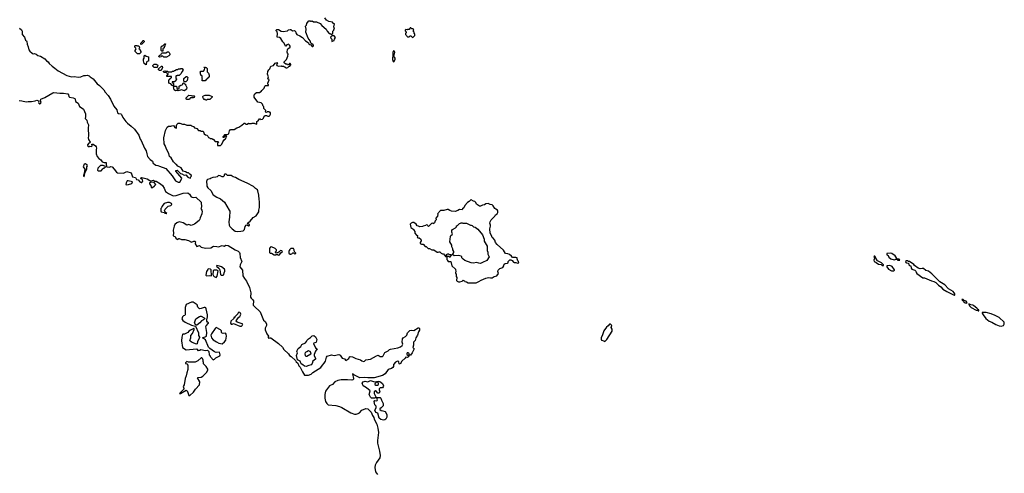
# Model space of a CAD drawing. Extents: x 1862350 to 2057294, y 212041 to 437318.
# Tile 265 of 301: x 1963487 to 1981862, y 380455 to 388920. Entities that reach past the tile are written whole.
import ezdxf

# ---------------------------------------------------------------- set-up
doc = ezdxf.new("R2010")
doc.units = 0

msp = doc.modelspace()

# ---------------------------------------------------------------- linework, layer by layer
at = {"layer": '0CON10XD'}
for points in [[(1965470, 387020), (1965497, 386987), (1965568, 386935), (1965631, 386875), (1965713, 386765), (1965735, 386690), (1965754, 386664), (1965815, 386520), (1965845, 386470), (1965862, 386415), (1965869, 386369), (1965921, 386311), (1965965, 386278), (1965980, 386235), (1966005, 386222), (1966025, 386203), (1966065, 386200), (1966095, 386184), (1966214, 386144), (1966335, 386008), (1966394, 385915), (1966445, 385886), (1966475, 385889), (1966508, 385942), (1966514, 385965), (1966435, 386048), (1966402, 386095), (1966402, 386108), (1966425, 386110), (1966485, 386050), (1966515, 386042), (1966555, 386021), (1966587, 386027), (1966625, 385983), (1966635, 385973), (1966677, 385963), (1966682, 385985), (1966693, 385997), (1966689, 386019), (1966660, 386035), (1966635, 386060), (1966615, 386060), (1966582, 386082), (1966540, 386095), (1966503, 386153), (1966437, 386187), (1966415, 386220), (1966400, 386225), (1966358, 386265), (1966313, 386343), (1966285, 386368), (1966267, 386425), (1966224, 386504), (1966203, 386575), (1966182, 386605), (1966177, 386715), (1966210, 386855), (1966242, 386915), (1966265, 386932), (1966305, 386932), (1966345, 386948), (1966365, 386938), (1966385, 386910), (1966405, 386897), (1966416, 386905), (1966413, 386945), (1966420, 386965), (1966445, 386988), (1966476, 386986), (1966525, 386972), (1966562, 386972), (1966605, 386952), (1966682, 386952), (1966695, 386940), (1966728, 386928), (1966750, 386905), (1966773, 386893), (1966795, 386890), (1966823, 386853), (1966855, 386850), (1966865, 386840), (1966908, 386838), (1966920, 386825), (1966932, 386792), (1966955, 386770), (1966978, 386768), (1967000, 386745), (1967002, 386732), (1967012, 386722), (1967028, 386718), (1967042, 386702), (1967075, 386700), (1967082, 386692), (1967098, 386688), (1967135, 386650), (1967188, 386648), (1967200, 386635), (1967180, 386615), (1967180, 386575), (1967185, 386570), (1967235, 386570), (1967260, 386595), (1967278, 386642), (1967302, 386678), (1967330, 386695), (1967330, 386705), (1967340, 386715), (1967340, 386735), (1967350, 386745), (1967332, 386758), (1967312, 386738), (1967305, 386720), (1967282, 386722), (1967282, 386738), (1967298, 386752), (1967302, 386768), (1967315, 386780), (1967378, 386782), (1967390, 386795), (1967400, 386845), (1967422, 386868), (1967487, 386873), (1967538, 386902), (1967577, 386913), (1967635, 386950), (1967675, 386988), (1967687, 386987), (1967705, 386970), (1967735, 386970), (1967755, 386990), (1967765, 386980), (1967815, 386980), (1967825, 386990), (1967865, 386990), (1967875, 386980), (1967905, 386970), (1967910, 386975), (1967912, 387018), (1967922, 387028), (1967938, 387032), (1967962, 387068), (1967975, 387070), (1967985, 387060), (1968018, 387062), (1968038, 387082), (1968052, 387118), (1968065, 387130), (1968095, 387130), (1968115, 387120), (1968145, 387120), (1968155, 387130), (1968170, 387155), (1968168, 387188), (1968155, 387190), (1968145, 387200), (1968105, 387200), (1968098, 387192), (1968085, 387190), (1968072, 387202), (1968080, 387225), (1968040, 387265), (1968040, 387295), (1968030, 387305), (1968020, 387345), (1967995, 387370), (1967932, 387382), (1967860, 387475), (1967860, 387515), (1967880, 387535), (1967880, 387545), (1967905, 387560), (1967965, 387560), (1967985, 387580), (1967995, 387580), (1968005, 387600), (1968050, 387645), (1968063, 387677), (1968075, 387690), (1968125, 387690), (1968130, 387695), (1968130, 387705), (1968120, 387715), (1968120, 387735), (1968140, 387795), (1968120, 387815), (1968128, 387855), (1968112, 387905), (1968120, 387955), (1968135, 387982), (1968156, 388004), (1968175, 388050), (1968226, 388064), (1968255, 388110), (1968285, 388120), (1968298, 388115), (1968279, 388085), (1968285, 388064), (1968315, 388053), (1968365, 388060), (1968375, 388050), (1968415, 388050), (1968422, 388042), (1968438, 388038), (1968455, 388020), (1968475, 388020), (1968490, 388025), (1968512, 388048), (1968528, 388052), (1968550, 388075), (1968550, 388085), (1968535, 388100), (1968525, 388100), (1968505, 388080), (1968485, 388080), (1968477, 388087), (1968455, 388090), (1968420, 388115), (1968422, 388135), (1968463, 388177), (1968492, 388238), (1968498, 388275), (1968484, 388295), (1968479, 388315), (1968487, 388365), (1968493, 388377), (1968534, 388405), (1968534, 388425), (1968524, 388445), (1968505, 388462), (1968475, 388450), (1968455, 388423), (1968445, 388427), (1968421, 388481), (1968395, 388507), (1968360, 388570), (1968335, 388588), (1968292, 388595), (1968297, 388665), (1968291, 388691), (1968272, 388715), (1968273, 388727), (1968285, 388740), (1968317, 388737), (1968368, 388708), (1968405, 388700), (1968485, 388710), (1968505, 388730), (1968535, 388740), (1968550, 388735), (1968575, 388712), (1968615, 388718), (1968635, 388700), (1968638, 388675), (1968661, 388641), (1968715, 388619), (1968762, 388585), (1968820, 388525), (1968870, 388495), (1968885, 388470), (1968900, 388455), (1968918, 388448), (1968942, 388422), (1968955, 388420), (1968968, 388432), (1968970, 388445), (1968960, 388455), (1968922, 388482), (1968906, 388526), (1968868, 388575), (1968828, 388685), (1968830, 388745), (1968823, 388797), (1968838, 388815), (1968843, 388847), (1968855, 388870), (1968885, 388900), (1968905, 388900), (1968915, 388890), (1968935, 388890), (1968945, 388900), (1968968, 388878), (1969025, 388878), (1969095, 388848), (1969125, 388812), (1969206, 388746), (1969222, 388705), (1969260, 388665), (1969285, 388660), (1969295, 388650), (1969315, 388650), (1969330, 388665), (1969330, 388705), (1969350, 388725), (1969350, 388735), (1969360, 388745), (1969352, 388785), (1969360, 388845), (1969345, 388850), (1969322, 388872), (1969258, 388888), (1969215, 388912), (1969182, 388955)], [(1963485, 388760), (1963520, 388730), (1963533, 388705), (1963533, 388645), (1963576, 388596), (1963597, 388537), (1963616, 388526), (1963622, 388515), (1963627, 388465), (1963647, 388415), (1963656, 388355), (1963675, 388330), (1963718, 388295), (1963735, 388286), (1963765, 388287), (1963795, 388277), (1963824, 388254), (1963875, 388240), (1963955, 388190), (1963985, 388152), (1964016, 388136), (1964038, 388105), (1964090, 388055), (1964145, 388018), (1964203, 387963), (1964365, 387876), (1964454, 387856), (1964512, 387858), (1964575, 387846), (1964630, 387855), (1964685, 387877), (1964715, 387877), (1964744, 387886), (1964785, 387875), (1964800, 387855), (1964858, 387818), (1964935, 387723), (1964974, 387694), (1965058, 387608), (1965079, 387569), (1965137, 387505), (1965183, 387435), (1965246, 387306), (1965302, 387235), (1965315, 387182), (1965331, 387171), (1965372, 387162), (1965385, 387150), (1965413, 387095), (1965470, 387020)], [(1970825, 388590), (1970860, 388625), (1970860, 388655), (1970850, 388665), (1970850, 388685), (1970830, 388705), (1970830, 388715), (1970840, 388725), (1970838, 388738), (1970827, 388747), (1970805, 388750), (1970787, 388767), (1970775, 388770), (1970770, 388755), (1970755, 388740), (1970725, 388740), (1970715, 388730), (1970692, 388738), (1970680, 388725), (1970680, 388715), (1970700, 388685), (1970700, 388675), (1970690, 388665), (1970690, 388645), (1970708, 388628), (1970712, 388612), (1970725, 388600), (1970755, 388600), (1970772, 388618), (1970785, 388620), (1970812, 388592), (1970825, 388590)], [(1965755, 388460), (1965750, 388465), (1965750, 388485), (1965780, 388515), (1965785, 388530), (1965805, 388530), (1965812, 388522), (1965810, 388505), (1965765, 388462), (1965755, 388460)], [(1966155, 388330), (1966142, 388332), (1966130, 388345), (1966130, 388415), (1966145, 388430), (1966158, 388432), (1966195, 388470), (1966205, 388470), (1966210, 388465), (1966200, 388455), (1966197, 388433), (1966180, 388415), (1966180, 388395), (1966160, 388375), (1966160, 388335), (1966155, 388330)], [(1969315, 388510), (1969322, 388518), (1969358, 388532), (1969360, 388555), (1969380, 388585), (1969355, 388620), (1969315, 388620), (1969290, 388595), (1969293, 388573), (1969310, 388555), (1969310, 388515), (1969315, 388510)], [(1965685, 388280), (1965640, 388325), (1965640, 388345), (1965658, 388375), (1965657, 388387), (1965638, 388408), (1965638, 388432), (1965645, 388440), (1965675, 388440), (1965685, 388430), (1965705, 388430), (1965718, 388418), (1965720, 388395), (1965710, 388385), (1965728, 388368), (1965733, 388343), (1965750, 388325), (1965750, 388305), (1965725, 388282), (1965685, 388280)], [(1966175, 388220), (1966158, 388238), (1966135, 388240), (1966125, 388230), (1966095, 388220), (1966080, 388235), (1966105, 388260), (1966118, 388262), (1966130, 388275), (1966132, 388288), (1966145, 388300), (1966215, 388300), (1966245, 388320), (1966265, 388320), (1966278, 388308), (1966280, 388295), (1966290, 388285), (1966290, 388265), (1966270, 388245), (1966225, 388222), (1966175, 388220)], [(1970465, 388132), (1970475, 388140), (1970494, 388185), (1970491, 388205), (1970460, 388245), (1970475, 388260), (1970486, 388305), (1970481, 388325), (1970465, 388336), (1970454, 388326), (1970449, 388305), (1970450, 388225), (1970443, 388215), (1970442, 388175), (1970455, 388140), (1970465, 388132)], [(1965845, 388080), (1965832, 388082), (1965810, 388105), (1965800, 388155), (1965800, 388185), (1965810, 388205), (1965810, 388245), (1965825, 388260), (1965845, 388240), (1965888, 388228), (1965892, 388205), (1965890, 388145), (1965865, 388140), (1965852, 388128), (1965850, 388085), (1965845, 388080)], [(1966055, 388030), (1965995, 388030), (1965970, 388055), (1965970, 388065), (1965995, 388090), (1966035, 388090), (1966042, 388082), (1966058, 388078), (1966070, 388065), (1966060, 388055), (1966055, 388030)], [(1966125, 387970), (1966095, 387970), (1966080, 387985), (1966080, 388005), (1966135, 388050), (1966145, 388050), (1966152, 388028), (1966125, 387970)], [(1966355, 387690), (1966335, 387690), (1966305, 387720), (1966270, 387735), (1966270, 387795), (1966288, 387812), (1966292, 387828), (1966305, 387830), (1966318, 387842), (1966318, 387858), (1966232, 387862), (1966230, 387875), (1966258, 387902), (1966258, 387918), (1966235, 387920), (1966225, 387930), (1966183, 387933), (1966170, 387945), (1966172, 387958), (1966195, 387968), (1966205, 387960), (1966247, 387957), (1966255, 387950), (1966325, 387950), (1966335, 387960), (1966365, 387960), (1966375, 387970), (1966385, 387970), (1966415, 387990), (1966435, 387990), (1966445, 388000), (1966485, 388000), (1966495, 388010), (1966518, 388008), (1966540, 387975), (1966512, 387948), (1966500, 387915), (1966465, 387880), (1966425, 387880), (1966418, 387872), (1966405, 387870), (1966400, 387865), (1966400, 387825), (1966410, 387815), (1966410, 387805), (1966400, 387795), (1966398, 387782), (1966375, 387760), (1966332, 387758), (1966332, 387752), (1966360, 387725), (1966360, 387695), (1966355, 387690)], [(1966945, 387780), (1966892, 387782), (1966890, 387805), (1966900, 387815), (1966890, 387825), (1966890, 387865), (1966870, 387885), (1966870, 387895), (1966860, 387905), (1966860, 387935), (1966850, 387945), (1966865, 387960), (1966915, 387960), (1966938, 387982), (1966940, 388015), (1966930, 388025), (1966935, 388040), (1966968, 388028), (1966988, 388008), (1966988, 387948), (1967008, 387925), (1967020, 387885), (1967020, 387855), (1967010, 387845), (1967008, 387832), (1966992, 387828), (1966988, 387812), (1966972, 387808), (1966945, 387780)], [(1966395, 387590), (1966368, 387608), (1966360, 387675), (1966365, 387680), (1966408, 387678), (1966420, 387665), (1966422, 387642), (1966432, 387632), (1966445, 387630), (1966460, 387645), (1966462, 387678), (1966495, 387700), (1966518, 387702), (1966530, 387715), (1966532, 387728), (1966545, 387740), (1966562, 387722), (1966580, 387715), (1966580, 387705), (1966608, 387655), (1966600, 387625), (1966565, 387592), (1966505, 387608), (1966445, 387592), (1966435, 387600), (1966405, 387600), (1966395, 387590)], [(1966585, 387760), (1966565, 387760), (1966552, 387772), (1966548, 387822), (1966593, 387857), (1966605, 387858), (1966622, 387842), (1966620, 387815), (1966610, 387785), (1966585, 387760)], [(1963475, 387409), (1963525, 387405), (1963605, 387387), (1963645, 387394), (1963707, 387393), (1963775, 387404), (1963805, 387419), (1963837, 387405), (1963842, 387395), (1963837, 387375), (1963845, 387360), (1963865, 387350), (1963877, 387353), (1963886, 387375), (1963874, 387415), (1963880, 387440), (1963955, 387467), (1964103, 387557), (1964126, 387564), (1964235, 387551), (1964305, 387550), (1964384, 387534), (1964400, 387520), (1964402, 387485), (1964414, 387474), (1964485, 387462), (1964515, 387450), (1964524, 387435), (1964531, 387395), (1964577, 387365), (1964605, 387300), (1964655, 387268), (1964675, 387248), (1964716, 387165), (1964716, 387105), (1964710, 387075), (1964737, 387047), (1964744, 387005), (1964772, 386955), (1964764, 386894), (1964768, 386755), (1964762, 386715), (1964771, 386685), (1964800, 386635), (1964798, 386622), (1964775, 386618), (1964753, 386585), (1964753, 386575), (1964785, 386550), (1964795, 386558), (1964825, 386552), (1964838, 386565), (1964832, 386598), (1964860, 386595), (1964903, 386565), (1964914, 386545), (1964919, 386525), (1964911, 386495), (1964914, 386415), (1964934, 386364), (1964962, 386332), (1965001, 386305), (1965025, 386270), (1965065, 386258), (1965098, 386258), (1965100, 386205), (1965110, 386195), (1965100, 386185), (1965112, 386172), (1965165, 386170), (1965185, 386180), (1965215, 386177), (1965248, 386128), (1965295, 386073), (1965315, 386060), (1965425, 386057), (1965485, 386084), (1965564, 386064), (1965595, 385990), (1965645, 385975), (1965666, 385936), (1965695, 385931), (1965728, 385895), (1965755, 385882), (1965768, 385882), (1965782, 385905), (1965779, 385929), (1965742, 385965), (1965765, 385973), (1965865, 385952), (1965915, 385920), (1965941, 385911), (1965985, 385926), (1966005, 385908), (1966035, 385904), (1966116, 385856), (1966149, 385825), (1966182, 385775), (1966206, 385715), (1966265, 385674), (1966352, 385632), (1966405, 385639), (1966535, 385680), (1966625, 385689), (1966656, 385665), (1966685, 385614), (1966727, 385603), (1966775, 385611), (1966873, 385513), (1966877, 385423), (1966866, 385395), (1966885, 385365), (1966890, 385345), (1966884, 385295), (1966852, 385225), (1966849, 385195), (1966834, 385175), (1966747, 385103), (1966685, 385079), (1966645, 385095), (1966605, 385086), (1966535, 385132), (1966465, 385148), (1966419, 385131), (1966385, 385096), (1966370, 385070), (1966353, 384995), (1966359, 384935), (1966351, 384895), (1966362, 384882), (1966386, 384875), (1966402, 384845), (1966425, 384822), (1966435, 384821), (1966455, 384839), (1966465, 384839), (1966505, 384818), (1966570, 384815), (1966635, 384802), (1966695, 384771), (1966735, 384788), (1966755, 384789), (1966770, 384775), (1966760, 384750), (1966763, 384735), (1966795, 384686), (1966845, 384704), (1966873, 384673), (1966956, 384656), (1967055, 384664), (1967105, 384695), (1967165, 384690), (1967195, 384680), (1967265, 384706), (1967305, 384695), (1967335, 384710), (1967375, 384709), (1967505, 384627), (1967565, 384601), (1967586, 384575), (1967594, 384555), (1967602, 384482), (1967633, 384405), (1967601, 384345), (1967596, 384306), (1967646, 384245), (1967652, 384142), (1967681, 384091), (1967721, 384041), (1967774, 383925), (1967802, 383825), (1967796, 383745), (1967805, 383721), (1967836, 383695), (1967849, 383675), (1967846, 383595), (1967862, 383572), (1967975, 383468), (1968035, 383313), (1968065, 383288), (1968090, 383245), (1968092, 383215), (1968070, 383165), (1968067, 383135), (1968096, 383055), (1968128, 383015), (1968126, 382994), (1968125, 382984), (1968135, 382975), (1968155, 382986), (1968175, 382981), (1968315, 382876), (1968389, 382809), (1968415, 382763), (1968501, 382685), (1968521, 382655), (1968554, 382635), (1968632, 382562), (1968648, 382535), (1968678, 382508), (1968698, 382458), (1968720, 382435), (1968766, 382346), (1968805, 382288), (1968875, 382286), (1968926, 382304), (1968956, 382335), (1969105, 382432), (1969135, 382476), (1969171, 382509), (1969196, 382545), (1969212, 382625), (1969228, 382642), (1969305, 382666), (1969356, 382656), (1969445, 382672), (1969467, 382657), (1969507, 382605), (1969551, 382591), (1969575, 382563), (1969631, 382595), (1969643, 382627), (1969654, 382636), (1969695, 382628), (1969762, 382595), (1969845, 382574), (1969871, 382551), (1969903, 382543), (1969920, 382550), (1969945, 382575), (1970035, 382586), (1970145, 382647), (1970175, 382658), (1970215, 382633), (1970255, 382635), (1970270, 382645), (1970300, 382710), (1970365, 382740), (1970388, 382765), (1970405, 382773), (1970545, 382796), (1970595, 382816), (1970622, 382838), (1970636, 382865), (1970624, 382905), (1970631, 382965), (1970645, 382986), (1970689, 383011), (1970713, 383035), (1970727, 383075), (1970765, 383123), (1970793, 383127), (1970842, 383118), (1970925, 383168), (1970937, 383167), (1970950, 383155), (1970948, 383125), (1970928, 383092), (1970913, 383035), (1970880, 382980), (1970865, 382936), (1970838, 382905), (1970836, 382845), (1970824, 382805), (1970848, 382775), (1970812, 382705), (1970778, 382662), (1970765, 382658), (1970758, 382665), (1970757, 382685), (1970748, 382698), (1970735, 382706), (1970715, 382701), (1970709, 382685), (1970714, 382675), (1970750, 382645), (1970740, 382630), (1970715, 382618), (1970693, 382625), (1970679, 382601), (1970621, 382545), (1970585, 382493), (1970569, 382499), (1970561, 382535), (1970545, 382549), (1970525, 382544), (1970502, 382528), (1970460, 382485), (1970461, 382445), (1970451, 382429), (1970425, 382410), (1970365, 382391), (1970305, 382310), (1970259, 382279), (1970105, 382236), (1969985, 382237), (1969915, 382244), (1969835, 382234), (1969720, 382290), (1969695, 382310), (1969716, 382224), (1969716, 382214), (1969705, 382201), (1969684, 382196), (1969605, 382202), (1969485, 382199), (1969425, 382189), (1969370, 382160), (1969326, 382115), (1969271, 382085), (1969194, 381985), (1969181, 381925), (1969180, 381855), (1969191, 381795), (1969216, 381755), (1969242, 381735), (1969385, 381721), (1969455, 381704), (1969496, 381686), (1969665, 381582), (1969735, 381559), (1969765, 381561), (1969805, 381573), (1969826, 381585), (1969875, 381632), (1969945, 381665), (1969985, 381659), (1970046, 381595), (1970071, 381531), (1970093, 381495), (1970101, 381465), (1970153, 381375), (1970170, 381295), (1970180, 381215), (1970172, 381115), (1970162, 381065), (1970165, 381015), (1970201, 380865), (1970212, 380785), (1970206, 380744), (1970146, 380655), (1970122, 380605), (1970114, 380564), (1970130, 380485), (1970165, 380432)], [(1966655, 387430), (1966603, 387433), (1966590, 387455), (1966645, 387510), (1966685, 387508), (1966705, 387498), (1966745, 387500), (1966750, 387495), (1966745, 387470), (1966725, 387462), (1966675, 387460), (1966662, 387448), (1966655, 387430)], [(1966975, 387420), (1966955, 387420), (1966948, 387428), (1966932, 387432), (1966915, 387450), (1966902, 387475), (1966902, 387485), (1966915, 387498), (1966945, 387512), (1967023, 387513), (1967078, 387488), (1967078, 387472), (1967037, 387433), (1966985, 387430), (1966975, 387420)], [(1964685, 385990), (1964698, 386015), (1964700, 386055), (1964738, 386135), (1964738, 386175), (1964750, 386195), (1964748, 386208), (1964715, 386230), (1964690, 386225), (1964672, 386175), (1964703, 386133), (1964692, 386048), (1964680, 386015), (1964685, 385990)], [(1965005, 386100), (1965040, 386135), (1965045, 386150), (1965055, 386150), (1965088, 386172), (1965078, 386188), (1965055, 386190), (1965045, 386200), (1964995, 386200), (1964945, 386150), (1964940, 386115), (1964952, 386102), (1965005, 386100)], [(1965478, 385838), (1965515, 385842), (1965577, 385863), (1965592, 385895), (1965514, 385916), (1965495, 385914), (1965473, 385875), (1965467, 385845), (1965478, 385838)], [(1967545, 384968), (1967615, 384974), (1967655, 384981), (1967670, 384990), (1967680, 385005), (1967695, 385060), (1967715, 385088), (1967735, 385092), (1967756, 385076), (1967775, 385080), (1967774, 385095), (1967742, 385112), (1967740, 385125), (1967788, 385162), (1967845, 385227), (1967898, 385262), (1967948, 385335), (1967947, 385365), (1967960, 385415), (1967961, 385525), (1967953, 385563), (1967950, 385645), (1967934, 385725), (1967922, 385742), (1967885, 385767), (1967850, 385805), (1967735, 385870), (1967575, 385940), (1967515, 385978), (1967468, 385988), (1967435, 386010), (1967365, 386010), (1967338, 386038), (1967315, 386040), (1967302, 386028), (1967300, 386005), (1967285, 385990), (1967265, 385990), (1967227, 386007), (1967195, 386010), (1967172, 385988), (1967145, 385980), (1967093, 385977), (1967060, 385965), (1967042, 385948), (1966993, 385937), (1966980, 385925), (1966980, 385915), (1966970, 385905), (1966970, 385875), (1966980, 385865), (1966982, 385815), (1966998, 385785), (1967055, 385730), (1967100, 385650), (1967165, 385609), (1967235, 385576), (1967307, 385515), (1967398, 385365), (1967407, 385345), (1967403, 385237), (1967387, 385145), (1967398, 385088), (1967411, 385061), (1967455, 385016), (1967508, 384975), (1967545, 384968)], [(1965955, 385784), (1965965, 385786), (1966005, 385817), (1966026, 385845), (1965995, 385883), (1965935, 385891), (1965912, 385868), (1965911, 385855), (1965932, 385825), (1965942, 385792), (1965955, 385784)], [(1971855, 384010), (1972005, 384012), (1972055, 384033), (1972098, 384062), (1972185, 384099), (1972235, 384108), (1972275, 384101), (1972306, 384104), (1972343, 384127), (1972393, 384137), (1972422, 384185), (1972408, 384218), (1972414, 384246), (1972450, 384275), (1972505, 384298), (1972522, 384325), (1972522, 384345), (1972531, 384359), (1972545, 384368), (1972590, 384375), (1972600, 384385), (1972600, 384405), (1972635, 384440), (1972655, 384440), (1972665, 384430), (1972678, 384428), (1972704, 384394), (1972715, 384388), (1972745, 384390), (1972785, 384378), (1972800, 384385), (1972797, 384407), (1972785, 384420), (1972770, 384455), (1972770, 384475), (1972745, 384482), (1972685, 384480), (1972668, 384505), (1972625, 384540), (1972595, 384553), (1972555, 384558), (1972515, 384622), (1972395, 384723), (1972364, 384765), (1972354, 384804), (1972324, 384844), (1972305, 384858), (1972292, 384895), (1972264, 384935), (1972260, 385015), (1972272, 385065), (1972272, 385085), (1972260, 385125), (1972267, 385145), (1972285, 385188), (1972352, 385255), (1972364, 385276), (1972395, 385300), (1972410, 385325), (1972412, 385345), (1972407, 385367), (1972372, 385382), (1972353, 385395), (1972322, 385445), (1972305, 385462), (1972265, 385470), (1972228, 385488), (1972188, 385482), (1972160, 385465), (1972125, 385458), (1972085, 385438), (1972065, 385438), (1972010, 385475), (1971998, 385508), (1971980, 385525), (1971953, 385533), (1971915, 385560), (1971905, 385560), (1971873, 385527), (1971842, 385508), (1971797, 385453), (1971775, 385410), (1971752, 385388), (1971745, 385370), (1971695, 385380), (1971662, 385358), (1971615, 385342), (1971545, 385348), (1971515, 385358), (1971485, 385378), (1971465, 385378), (1971405, 385360), (1971365, 385362), (1971343, 385357), (1971282, 385298), (1971290, 385285), (1971287, 385253), (1971250, 385215), (1971260, 385185), (1971243, 385167), (1971228, 385132), (1971205, 385110), (1971195, 385120), (1971172, 385118), (1971117, 385063), (1971102, 385072), (1971098, 385088), (1971075, 385090), (1971065, 385080), (1971015, 385070), (1971002, 385058), (1970955, 385052), (1970927, 385067), (1970902, 385072), (1970885, 385102), (1970840, 385135), (1970815, 385137), (1970794, 385126), (1970777, 385103), (1970788, 385045), (1970840, 385005), (1970840, 384995), (1970860, 384965), (1970860, 384935), (1970892, 384902), (1970910, 384895), (1970910, 384875), (1970902, 384862), (1970915, 384850), (1970945, 384850), (1970970, 384825), (1970978, 384795), (1970960, 384765), (1970960, 384745), (1970984, 384734), (1971015, 384732), (1971055, 384690), (1971075, 384690), (1971113, 384653), (1971135, 384652), (1971178, 384628), (1971217, 384627), (1971275, 384580), (1971295, 384580), (1971315, 384590), (1971330, 384585), (1971355, 384560), (1971375, 384550), (1971395, 384550), (1971432, 384502), (1971445, 384500), (1971458, 384488), (1971460, 384445), (1971470, 384435), (1971470, 384425), (1971485, 384410), (1971525, 384410), (1971530, 384405), (1971550, 384325), (1971622, 384262), (1971628, 384212), (1971620, 384205), (1971620, 384185), (1971630, 384175), (1971632, 384125), (1971642, 384112), (1971639, 384055), (1971650, 384040), (1971675, 384029), (1971704, 384026), (1971745, 384040), (1971765, 384060), (1971772, 384052), (1971788, 384048), (1971793, 384033), (1971825, 384030), (1971855, 384010)], [(1966225, 385302), (1966230, 385305), (1966200, 385330), (1966188, 385355), (1966204, 385386), (1966255, 385442), (1966307, 385453), (1966325, 385470), (1966319, 385489), (1966285, 385508), (1966245, 385508), (1966185, 385488), (1966138, 385435), (1966132, 385408), (1966123, 385397), (1966120, 385355), (1966130, 385335), (1966182, 385322), (1966195, 385312), (1966220, 385310), (1966225, 385302)], [(1972085, 384373), (1972054, 384374), (1972015, 384388), (1971955, 384379), (1971915, 384383), (1971796, 384426), (1971765, 384448), (1971740, 384475), (1971740, 384495), (1971727, 384507), (1971675, 384520), (1971595, 384512), (1971570, 384535), (1971570, 384545), (1971590, 384575), (1971590, 384595), (1971570, 384625), (1971570, 384645), (1971554, 384684), (1971550, 384715), (1971517, 384775), (1971524, 384876), (1971530, 384895), (1971556, 384914), (1971562, 384925), (1971552, 384955), (1971554, 384986), (1971562, 385005), (1971618, 385035), (1971638, 385055), (1971640, 385075), (1971655, 385080), (1971695, 385118), (1971715, 385120), (1971725, 385130), (1971745, 385130), (1971755, 385120), (1971825, 385122), (1971903, 385083), (1971915, 385088), (1971932, 385082), (1971954, 385054), (1971986, 385046), (1972035, 385008), (1972124, 384904), (1972156, 384825), (1972158, 384785), (1972214, 384695), (1972208, 384615), (1972222, 384582), (1972224, 384544), (1972250, 384495), (1972205, 384428), (1972121, 384389), (1972085, 384373)], [(1968308, 384528), (1968335, 384530), (1968361, 384569), (1968390, 384595), (1968378, 384608), (1968355, 384610), (1968325, 384580), (1968315, 384580), (1968305, 384570), (1968285, 384570), (1968275, 384560), (1968260, 384575), (1968262, 384588), (1968280, 384605), (1968280, 384625), (1968268, 384638), (1968255, 384650), (1968185, 384680), (1968160, 384675), (1968160, 384665), (1968150, 384655), (1968148, 384605), (1968150, 384575), (1968162, 384562), (1968185, 384560), (1968235, 384530), (1968265, 384530), (1968275, 384540), (1968295, 384540), (1968308, 384528)], [(1968545, 384542), (1968565, 384550), (1968585, 384570), (1968598, 384568), (1968615, 384550), (1968640, 384555), (1968640, 384565), (1968622, 384582), (1968610, 384605), (1968607, 384627), (1968595, 384650), (1968545, 384650), (1968520, 384625), (1968520, 384615), (1968510, 384605), (1968512, 384562), (1968533, 384543), (1968545, 384542)], [(1971515, 384490), (1971505, 384490), (1971495, 384500), (1971472, 384502), (1971452, 384522), (1971452, 384538), (1971475, 384552), (1971492, 384552), (1971505, 384540), (1971548, 384538), (1971515, 384490)], [(1979605, 384330), (1979610, 384345), (1979570, 384385), (1979498, 384418), (1979462, 384472), (1979455, 384500), (1979445, 384510), (1979432, 384508), (1979430, 384495), (1979440, 384485), (1979440, 384465), (1979427, 384433), (1979432, 384405), (1979471, 384391), (1979515, 384358), (1979565, 384350), (1979580, 384335), (1979605, 384330)], [(1979905, 384430), (1979910, 384435), (1979898, 384448), (1979870, 384450), (1979865, 384460), (1979852, 384462), (1979850, 384475), (1979825, 384512), (1979766, 384556), (1979745, 384562), (1979672, 384558), (1979670, 384535), (1979695, 384520), (1979705, 384490), (1979745, 384458), (1979805, 384440), (1979827, 384443), (1979835, 384450), (1979870, 384450), (1979872, 384432), (1979905, 384430)], [(1967065, 384140), (1967062, 384252), (1967045, 384262), (1967005, 384268), (1966995, 384260), (1966975, 384220), (1966960, 384155), (1966975, 384142), (1967035, 384148), (1967065, 384140)], [(1967155, 384112), (1967172, 384135), (1967188, 384235), (1967165, 384248), (1967115, 384248), (1967098, 384235), (1967093, 384163), (1967102, 384142), (1967116, 384126), (1967155, 384112)], [(1967285, 384150), (1967298, 384165), (1967302, 384195), (1967318, 384225), (1967318, 384245), (1967308, 384265), (1967255, 384307), (1967215, 384322), (1967165, 384330), (1967162, 384322), (1967210, 384275), (1967220, 384255), (1967232, 384162), (1967245, 384150), (1967285, 384150)], [(1979795, 384234), (1979812, 384245), (1979813, 384255), (1979772, 384312), (1979725, 384331), (1979672, 384325), (1979668, 384305), (1979700, 384265), (1979755, 384236), (1979795, 384234)], [(1980925, 383778), (1980935, 383780), (1980940, 383785), (1980938, 383805), (1980928, 383825), (1980908, 383845), (1980820, 383900), (1980755, 383971), (1980660, 384025), (1980513, 384175), (1980445, 384229), (1980399, 384239), (1980355, 384277), (1980332, 384278), (1980295, 384268), (1980254, 384284), (1980188, 384335), (1980173, 384353), (1980095, 384408), (1980075, 384410), (1980065, 384420), (1980035, 384420), (1980020, 384405), (1980022, 384392), (1980035, 384380), (1980068, 384378), (1980080, 384365), (1980080, 384345), (1980092, 384332), (1980120, 384325), (1980122, 384285), (1980134, 384264), (1980192, 384245), (1980210, 384225), (1980215, 384200), (1980230, 384185), (1980342, 384102), (1980375, 384101), (1980505, 384044), (1980546, 384036), (1980586, 384016), (1980634, 383965), (1980676, 383936), (1980715, 383889), (1980788, 383845), (1980837, 383823), (1980925, 383778)], [(1981165, 383630), (1981170, 383645), (1981150, 383665), (1981112, 383682), (1981095, 383698), (1981072, 383698), (1981085, 383680), (1981098, 383678), (1981104, 383664), (1981135, 383638), (1981165, 383630)], [(1967095, 382572), (1967120, 382585), (1967145, 382610), (1967220, 382645), (1967230, 382665), (1967218, 382718), (1967155, 382710), (1967125, 382720), (1967036, 382786), (1967012, 382812), (1966955, 382948), (1966900, 382985), (1966950, 383000), (1966971, 383015), (1966977, 383085), (1966962, 383195), (1966965, 383207), (1967012, 383255), (1967010, 383265), (1966994, 383274), (1966978, 383295), (1966978, 383322), (1966992, 383375), (1966992, 383415), (1966968, 383525), (1966958, 383545), (1966945, 383552), (1966928, 383552), (1966875, 383528), (1966840, 383525), (1966813, 383555), (1966796, 383596), (1966726, 383646), (1966694, 383646), (1966595, 383608), (1966572, 383552), (1966576, 383414), (1966569, 383401), (1966545, 383393), (1966525, 383378), (1966513, 383335), (1966533, 383305), (1966575, 383273), (1966692, 383222), (1966768, 383198), (1966824, 383075), (1966822, 383025), (1966843, 382995), (1966843, 382985), (1966804, 382915), (1966796, 382874), (1966785, 382867), (1966705, 382897), (1966669, 382919), (1966664, 382935), (1966679, 382985), (1966683, 383025), (1966710, 383065), (1966745, 383140), (1966745, 383160), (1966735, 383160), (1966675, 383127), (1966644, 383106), (1966627, 383083), (1966601, 383069), (1966565, 383054), (1966529, 383051), (1966523, 383045), (1966514, 382995), (1966506, 382925), (1966525, 382802), (1966595, 382758), (1966785, 382778), (1966815, 382740), (1966825, 382750), (1966848, 382752), (1966865, 382768), (1966955, 382749), (1966992, 382752), (1967018, 382725), (1967023, 382663), (1967040, 382645), (1967040, 382635), (1967065, 382610), (1967070, 382595), (1967095, 382572)], [(1981385, 383490), (1981390, 383505), (1981372, 383512), (1981352, 383535), (1981293, 383583), (1981275, 383592), (1981238, 383598), (1981202, 383618), (1981200, 383605), (1981215, 383580), (1981245, 383550), (1981335, 383498), (1981365, 383500), (1981375, 383490), (1981385, 383490)], [(1966775, 383220), (1966752, 383265), (1966777, 383335), (1966845, 383382), (1966862, 383388), (1966875, 383386), (1966932, 383355), (1966940, 383345), (1966936, 383334), (1966915, 383317), (1966878, 383302), (1966846, 383265), (1966795, 383222), (1966775, 383220)], [(1967625, 383200), (1967640, 383215), (1967648, 383235), (1967640, 383245), (1967543, 383273), (1967520, 383295), (1967530, 383305), (1967530, 383315), (1967574, 383366), (1967596, 383384), (1967610, 383405), (1967612, 383425), (1967606, 383446), (1967595, 383458), (1967575, 383460), (1967562, 383448), (1967558, 383432), (1967500, 383375), (1967500, 383365), (1967485, 383360), (1967480, 383345), (1967430, 383295), (1967430, 383275), (1967420, 383265), (1967420, 383255), (1967435, 383240), (1967455, 383238), (1967475, 383248), (1967595, 383200), (1967625, 383200)], [(1981805, 383202), (1981846, 383214), (1981859, 383241), (1981862, 383275), (1981765, 383362), (1981695, 383402), (1981615, 383432), (1981525, 383456), (1981452, 383458), (1981450, 383445), (1981467, 383415), (1981517, 383345), (1981583, 383293), (1981628, 383278), (1981705, 383232), (1981765, 383207), (1981805, 383202)], [(1967265, 382874), (1967312, 382908), (1967335, 382940), (1967348, 383015), (1967342, 383052), (1967325, 383068), (1967285, 383062), (1967265, 383068), (1967252, 383085), (1967252, 383112), (1967232, 383135), (1967155, 383176), (1967135, 383159), (1967064, 383055), (1967056, 383035), (1967065, 382980), (1967099, 382945), (1967158, 382908), (1967206, 382886), (1967265, 382874)], [(1974405, 382912), (1974445, 382955), (1974546, 383105), (1974546, 383145), (1974528, 383175), (1974540, 383215), (1974515, 383236), (1974495, 383235), (1974472, 383205), (1974439, 383181), (1974386, 383114), (1974365, 383036), (1974338, 382985), (1974336, 382956), (1974347, 382937), (1974386, 382926), (1974405, 382912)], [(1968835, 382445), (1968805, 382452), (1968772, 382482), (1968739, 382499), (1968718, 382545), (1968673, 382575), (1968655, 382655), (1968670, 382705), (1968660, 382735), (1968683, 382785), (1968731, 382819), (1968755, 382856), (1968822, 382888), (1968842, 382915), (1968844, 382935), (1968875, 382967), (1968913, 382987), (1968945, 383022), (1968975, 383028), (1969005, 383000), (1969034, 382954), (1969022, 382905), (1969013, 382897), (1968975, 382886), (1968971, 382875), (1969008, 382795), (1969037, 382775), (1969007, 382733), (1968981, 382675), (1968983, 382653), (1969010, 382595), (1969009, 382585), (1968960, 382550), (1968948, 382505), (1968925, 382479), (1968885, 382468), (1968835, 382445)], [(1966645, 381908), (1966665, 381910), (1966731, 381969), (1966765, 382026), (1966845, 382109), (1966849, 382165), (1966804, 382236), (1966820, 382245), (1966875, 382251), (1966905, 382268), (1966979, 382345), (1966998, 382385), (1966997, 382397), (1966968, 382445), (1966920, 382495), (1966917, 382527), (1966910, 382535), (1966910, 382565), (1966898, 382598), (1966885, 382610), (1966875, 382608), (1966809, 382551), (1966762, 382528), (1966635, 382529), (1966605, 382539), (1966580, 382515), (1966582, 382502), (1966605, 382500), (1966622, 382475), (1966626, 382394), (1966605, 382330), (1966596, 382274), (1966573, 382225), (1966556, 382104), (1966540, 382075), (1966552, 382035), (1966550, 382025), (1966472, 381945), (1966485, 381943), (1966595, 382008), (1966614, 381994), (1966625, 381960), (1966645, 381908)], [(1968825, 382640), (1968845, 382644), (1968923, 382685), (1968926, 382706), (1968908, 382728), (1968875, 382738), (1968845, 382719), (1968812, 382708), (1968806, 382685), (1968812, 382652), (1968825, 382640)], [(1970055, 381858), (1970035, 381874), (1970011, 381925), (1970027, 381997), (1969961, 382051), (1969898, 382088), (1969880, 382135), (1969895, 382161), (1969935, 382174), (1969985, 382161), (1970035, 382184), (1970106, 382164), (1970175, 382176), (1970206, 382166), (1970255, 382128), (1970276, 382086), (1970272, 382068), (1970255, 382050), (1970215, 382050), (1970198, 382032), (1970197, 382015), (1970209, 381975), (1970195, 381952), (1970172, 381952), (1970145, 381982), (1970125, 381992), (1970103, 381977), (1970102, 381945), (1970132, 381885), (1970132, 381875), (1970115, 381860), (1970055, 381858)], [(1970135, 382098), (1970165, 382101), (1970184, 382115), (1970182, 382135), (1970165, 382154), (1970145, 382158), (1970115, 382126), (1970114, 382114), (1970135, 382098)], [(1970275, 381444), (1970225, 381458), (1970195, 381485), (1970170, 381575), (1970135, 381592), (1970117, 381635), (1970140, 381675), (1970140, 381705), (1970112, 381735), (1970103, 381795), (1970115, 381812), (1970145, 381808), (1970160, 381815), (1970162, 381825), (1970150, 381865), (1970158, 381872), (1970212, 381872), (1970225, 381860), (1970238, 381818), (1970268, 381758), (1970273, 381735), (1970270, 381715), (1970231, 381679), (1970210, 381655), (1970210, 381645), (1970230, 381625), (1970265, 381622), (1970306, 381606), (1970337, 381555), (1970336, 381504), (1970320, 381465), (1970299, 381451), (1970275, 381444)]]:
    msp.add_lwpolyline(points, dxfattribs=at)

doc.saveas('drawing.dxf')
